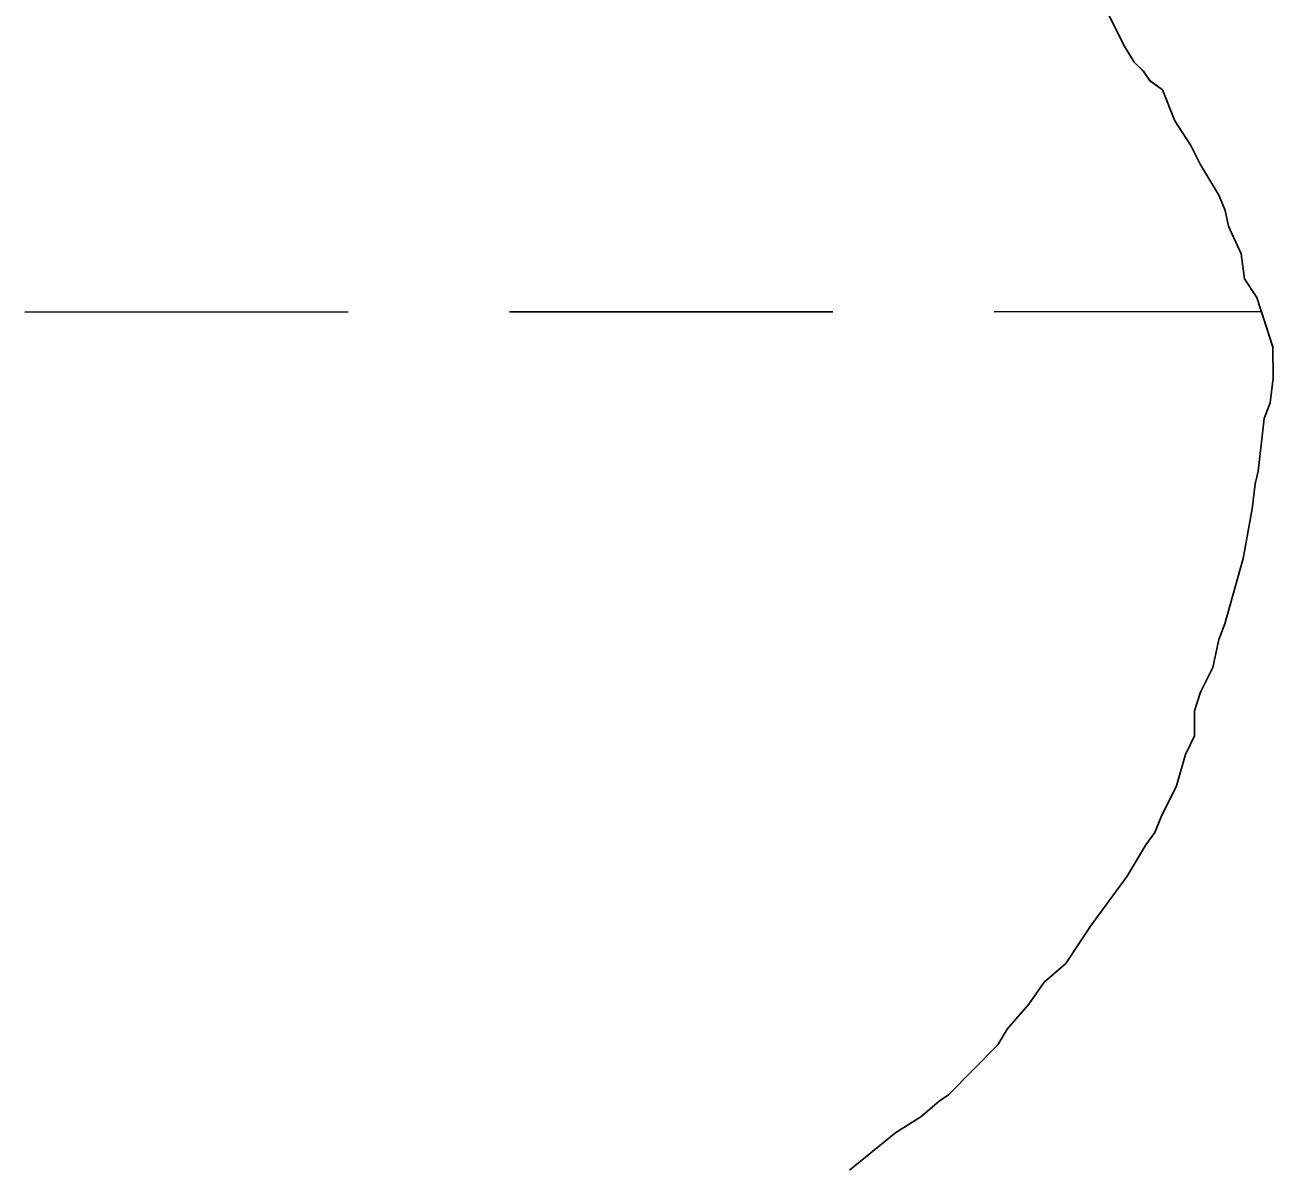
# Model space of a CAD drawing. Extents: x 3279314 to 3317160, y 734079 to 759431.
# Drawn here: x 3314447.7 to 3314571.3, y 741972.1 to 742085.5 of the extents above; entities that cross this region are included whole.
import ezdxf

# ---------------------------------------------------------------- set-up
doc = ezdxf.new("R2010")
doc.units = 0
for name, color, linetype in [('V-SITE-VEGE', 7, 'Continuous'), ('V-TOPO-SHOR', 7, 'Continuous'), ('V-WETL-SWMP', 7, 'Continuous')]:
    doc.layers.add(name, color=color, linetype=linetype)

msp = doc.modelspace()

# ---------------------------------------------------------------- linework, layer by layer
at = {"layer": 'V-SITE-VEGE'}
for p, q in [((3314556.65, 742083.36), (3314554.46, 742087.66)), ((3314557.58, 742081.83), (3314556.65, 742083.36)), ((3314558.51, 742080.92), (3314557.58, 742081.83)), ((3314559.13, 742079.99), (3314558.51, 742080.92)), ((3314560.37, 742079.08), (3314559.13, 742079.99)), ((3314561.62, 742076.01), (3314560.37, 742079.08)), ((3314563.18, 742073.56), (3314561.62, 742076.01)), ((3314564.11, 742071.72), (3314563.18, 742073.56)), ((3314565.98, 742068.66), (3314564.11, 742071.72)), ((3314566.6, 742067.12), (3314565.98, 742068.66)), ((3314566.92, 742065.58), (3314566.6, 742067.12)), ((3314568.17, 742062.83), (3314566.92, 742065.58)), ((3314568.5, 742060.37), (3314568.17, 742062.83)), ((3314569.74, 742058.53), (3314568.5, 742060.37)), ((3314571.31, 742053.62), (3314569.74, 742058.53)), ((3314571.33, 742050.54), (3314571.31, 742053.62)), ((3314571.04, 742048.08), (3314571.33, 742050.54)), ((3314570.44, 742046.53), (3314571.04, 742048.08)), ((3314569.86, 742041.3), (3314570.44, 742046.53)), ((3314569.56, 742040.06), (3314569.86, 742041.3)), ((3314569.27, 742037.6), (3314569.56, 742040.06)), ((3314568.38, 742032.67), (3314569.27, 742037.6)), ((3314566.57, 742026.2), (3314568.38, 742032.67)), ((3314565.97, 742024.65), (3314566.57, 742026.2)), ((3314565.37, 742021.88), (3314565.97, 742024.65)), ((3314564.16, 742019.41), (3314565.37, 742021.88)), ((3314563.56, 742017.56), (3314564.16, 742019.41)), ((3314563.57, 742015.1), (3314563.56, 742017.56)), ((3314562.66, 742013.24), (3314563.57, 742015.1)), ((3314561.76, 742010.16), (3314562.66, 742013.24)), ((3314560.24, 742007.07), (3314561.76, 742010.16)), ((3314559.64, 742005.53), (3314560.24, 742007.07)), ((3314558.72, 742004.3), (3314559.64, 742005.53)), ((3314556.9, 742001.2), (3314558.72, 742004.3)), ((3314553.24, 741996.26), (3314556.9, 742001.2)), ((3314550.8, 741992.55), (3314553.24, 741996.26)), ((3314548.66, 741990.69), (3314550.8, 741992.55)), ((3314547.14, 741988.52), (3314548.66, 741990.69)), ((3314545, 741986.05), (3314547.14, 741988.52)), ((3314544.09, 741984.5), (3314545, 741986.05)), ((3314539.2, 741979.55), (3314544.09, 741984.5)), ((3314536.44, 741977.37), (3314538.28, 741978.92)), ((3314538.28, 741978.92), (3314539.2, 741979.55)), ((3314533.99, 741975.82), (3314536.44, 741977.37)), ((3314529.4, 741972.09), (3314533.99, 741975.82))]:
    msp.add_line(p, q, dxfattribs=at)
at = {"layer": 'V-TOPO-SHOR'}
for p, q in [((3314556.65, 742083.36), (3314554.46, 742087.66)), ((3314557.58, 742081.83), (3314556.65, 742083.36)), ((3314558.51, 742080.92), (3314557.58, 742081.83)), ((3314559.13, 742079.99), (3314558.51, 742080.92)), ((3314560.37, 742079.08), (3314559.13, 742079.99)), ((3314561.62, 742076.01), (3314560.37, 742079.08)), ((3314563.18, 742073.56), (3314561.62, 742076.01)), ((3314564.11, 742071.72), (3314563.18, 742073.56)), ((3314565.98, 742068.66), (3314564.11, 742071.72)), ((3314566.6, 742067.12), (3314565.98, 742068.66)), ((3314566.92, 742065.58), (3314566.6, 742067.12)), ((3314568.17, 742062.83), (3314566.92, 742065.58)), ((3314568.5, 742060.37), (3314568.17, 742062.83)), ((3314569.74, 742058.53), (3314568.5, 742060.37)), ((3314571.31, 742053.62), (3314569.74, 742058.53)), ((3314571.33, 742050.54), (3314571.31, 742053.62)), ((3314571.04, 742048.08), (3314571.33, 742050.54)), ((3314570.44, 742046.53), (3314571.04, 742048.08)), ((3314569.86, 742041.3), (3314570.44, 742046.53)), ((3314569.56, 742040.06), (3314569.86, 742041.3)), ((3314569.27, 742037.6), (3314569.56, 742040.06)), ((3314568.38, 742032.67), (3314569.27, 742037.6)), ((3314566.57, 742026.2), (3314568.38, 742032.67)), ((3314565.97, 742024.65), (3314566.57, 742026.2)), ((3314565.37, 742021.88), (3314565.97, 742024.65)), ((3314564.16, 742019.41), (3314565.37, 742021.88)), ((3314563.56, 742017.56), (3314564.16, 742019.41)), ((3314563.57, 742015.1), (3314563.56, 742017.56)), ((3314562.66, 742013.24), (3314563.57, 742015.1)), ((3314561.76, 742010.16), (3314562.66, 742013.24)), ((3314560.24, 742007.07), (3314561.76, 742010.16)), ((3314559.64, 742005.53), (3314560.24, 742007.07)), ((3314558.72, 742004.3), (3314559.64, 742005.53)), ((3314556.9, 742001.2), (3314558.72, 742004.3)), ((3314553.24, 741996.26), (3314556.9, 742001.2)), ((3314550.8, 741992.55), (3314553.24, 741996.26)), ((3314548.66, 741990.69), (3314550.8, 741992.55)), ((3314547.14, 741988.52), (3314548.66, 741990.69)), ((3314545, 741986.05), (3314547.14, 741988.52)), ((3314544.09, 741984.5), (3314545, 741986.05)), ((3314539.2, 741979.55), (3314544.09, 741984.5)), ((3314536.44, 741977.37), (3314538.28, 741978.92)), ((3314538.28, 741978.92), (3314539.2, 741979.55)), ((3314533.99, 741975.82), (3314536.44, 741977.37)), ((3314529.4, 741972.09), (3314533.99, 741975.82))]:
    msp.add_line(p, q, dxfattribs=at)
at = {"layer": 'V-WETL-SWMP'}
for p, q in [((3314556.65, 742083.36), (3314554.46, 742087.66)), ((3314556.65, 742083.36), (3314554.46, 742087.66)), ((3314557.58, 742081.83), (3314556.65, 742083.36)), ((3314557.58, 742081.83), (3314556.65, 742083.36)), ((3314558.51, 742080.91), (3314557.58, 742081.83)), ((3314558.51, 742080.91), (3314557.58, 742081.83)), ((3314559.13, 742080), (3314558.51, 742080.91)), ((3314559.13, 742080), (3314558.51, 742080.91)), ((3314560.37, 742079.08), (3314559.13, 742080)), ((3314560.37, 742079.08), (3314559.13, 742080)), ((3314561.62, 742076.01), (3314560.37, 742079.08)), ((3314561.62, 742076.01), (3314560.37, 742079.08)), ((3314563.18, 742073.56), (3314561.62, 742076.01)), ((3314563.18, 742073.56), (3314561.62, 742076.01)), ((3314564.11, 742071.72), (3314563.18, 742073.56)), ((3314564.11, 742071.72), (3314563.18, 742073.56)), ((3314565.98, 742068.66), (3314564.11, 742071.72)), ((3314565.98, 742068.66), (3314564.11, 742071.72)), ((3314566.6, 742067.12), (3314565.98, 742068.66)), ((3314566.6, 742067.12), (3314565.98, 742068.66)), ((3314566.92, 742065.59), (3314566.6, 742067.12)), ((3314566.92, 742065.59), (3314566.6, 742067.12)), ((3314568.17, 742062.83), (3314566.92, 742065.59)), ((3314568.17, 742062.83), (3314566.92, 742065.59)), ((3314568.5, 742060.37), (3314568.17, 742062.83)), ((3314568.5, 742060.37), (3314568.17, 742062.83)), ((3314569.74, 742058.53), (3314568.5, 742060.37)), ((3314569.74, 742058.53), (3314568.5, 742060.37)), ((3314571.31, 742053.61), (3314569.74, 742058.53)), ((3314571.31, 742053.61), (3314569.74, 742058.53)), ((3314447.73, 742057.06), (3314479.73, 742057.08)), ((3314495.73, 742057.08), (3314527.73, 742057.1)), ((3314543.73, 742057.11), (3314570.19, 742057.12)), ((3314571.33, 742050.54), (3314571.31, 742053.61)), ((3314571.33, 742050.54), (3314571.31, 742053.61)), ((3314571.04, 742048.07), (3314571.33, 742050.54)), ((3314571.04, 742048.07), (3314571.33, 742050.54)), ((3314570.44, 742046.53), (3314571.04, 742048.07)), ((3314570.44, 742046.53), (3314571.04, 742048.07)), ((3314569.86, 742041.3), (3314570.44, 742046.53)), ((3314569.86, 742041.3), (3314570.44, 742046.53)), ((3314569.56, 742040.06), (3314569.86, 742041.3)), ((3314569.56, 742040.06), (3314569.86, 742041.3)), ((3314569.27, 742037.6), (3314569.56, 742040.06)), ((3314569.27, 742037.6), (3314569.56, 742040.06)), ((3314568.38, 742032.67), (3314569.27, 742037.6)), ((3314568.38, 742032.67), (3314569.27, 742037.6)), ((3314566.57, 742026.2), (3314568.38, 742032.67)), ((3314566.57, 742026.2), (3314568.38, 742032.67)), ((3314565.97, 742024.65), (3314566.57, 742026.2)), ((3314565.97, 742024.65), (3314566.57, 742026.2)), ((3314565.37, 742021.88), (3314565.97, 742024.65)), ((3314565.37, 742021.88), (3314565.97, 742024.65)), ((3314564.16, 742019.41), (3314565.37, 742021.88)), ((3314564.16, 742019.41), (3314565.37, 742021.88)), ((3314563.56, 742017.56), (3314564.16, 742019.41)), ((3314563.56, 742017.56), (3314564.16, 742019.41)), ((3314563.57, 742015.1), (3314563.56, 742017.56)), ((3314563.57, 742015.1), (3314563.56, 742017.56)), ((3314562.66, 742013.24), (3314563.57, 742015.1)), ((3314562.66, 742013.24), (3314563.57, 742015.1)), ((3314561.76, 742010.16), (3314562.66, 742013.24)), ((3314561.76, 742010.16), (3314562.66, 742013.24)), ((3314560.24, 742007.07), (3314561.76, 742010.16)), ((3314560.24, 742007.07), (3314561.76, 742010.16)), ((3314559.64, 742005.53), (3314560.24, 742007.07)), ((3314559.64, 742005.53), (3314560.24, 742007.07)), ((3314558.72, 742004.29), (3314559.64, 742005.53)), ((3314558.72, 742004.29), (3314559.64, 742005.53)), ((3314556.9, 742001.2), (3314558.72, 742004.29)), ((3314556.9, 742001.2), (3314558.72, 742004.29)), ((3314553.24, 741996.26), (3314556.9, 742001.2)), ((3314553.24, 741996.26), (3314556.9, 742001.2)), ((3314550.8, 741992.55), (3314553.24, 741996.26)), ((3314550.8, 741992.55), (3314553.24, 741996.26)), ((3314548.66, 741990.69), (3314550.8, 741992.55)), ((3314548.66, 741990.69), (3314550.8, 741992.55)), ((3314547.14, 741988.52), (3314548.66, 741990.69)), ((3314547.14, 741988.52), (3314548.66, 741990.69)), ((3314545, 741986.04), (3314547.14, 741988.52)), ((3314545, 741986.04), (3314547.14, 741988.52)), ((3314544.09, 741984.5), (3314545, 741986.04)), ((3314544.09, 741984.5), (3314545, 741986.04)), ((3314539.2, 741979.54), (3314544.09, 741984.5)), ((3314539.2, 741979.54), (3314544.09, 741984.5)), ((3314536.44, 741977.37), (3314538.28, 741978.92)), ((3314536.44, 741977.37), (3314538.28, 741978.92)), ((3314538.28, 741978.92), (3314539.2, 741979.54)), ((3314538.28, 741978.92), (3314539.2, 741979.54)), ((3314533.99, 741975.82), (3314536.44, 741977.37)), ((3314533.99, 741975.82), (3314536.44, 741977.37)), ((3314529.4, 741972.09), (3314533.99, 741975.82)), ((3314529.4, 741972.09), (3314533.99, 741975.82))]:
    msp.add_line(p, q, dxfattribs=at)

doc.saveas('drawing.dxf')
